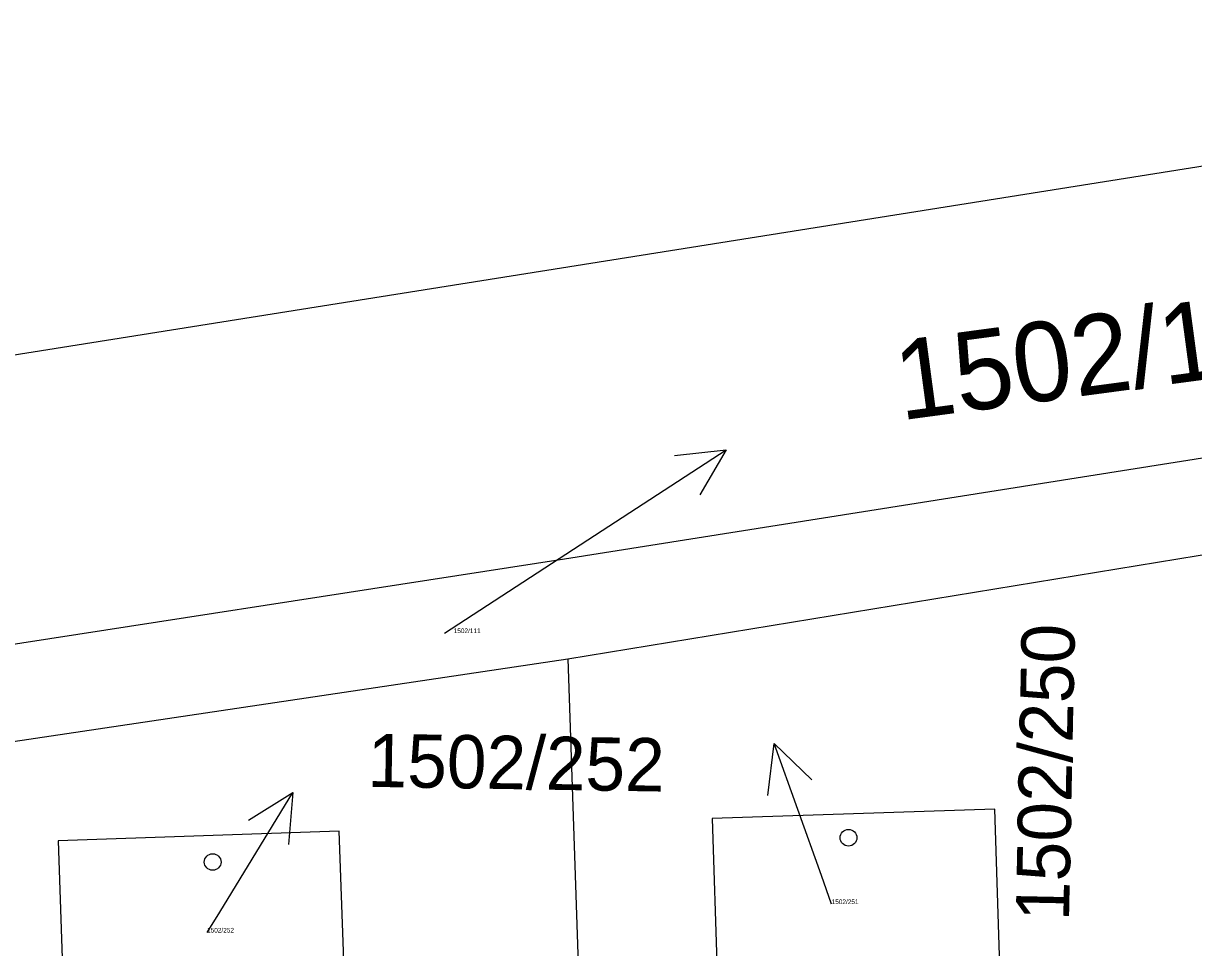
# Model space of a CAD drawing. Extents: x -737240 to -735272, y -1119606 to -1117878.
# Drawn here: x -736331.2 to -736306.15, y -1118191.89 to -1118172.11 of the extents above; entities that cross this region are included whole.
import ezdxf

# ---------------------------------------------------------------- set-up
doc = ezdxf.new("R2010")
doc.units = 0
for name, color, linetype in [('Level 1', 7, 'Continuous'), ('Level 16', 7, 'Continuous'), ('Level 18', 7, 'Continuous'), ('Level 19', 7, 'Continuous'), ('Level 25', 7, 'Continuous')]:
    doc.layers.add(name, color=color, linetype=linetype)

msp = doc.modelspace()

# ---------------------------------------------------------------- linework, layer by layer
at = {"layer": 'Level 1'}
for p, q in [((-736319.55, -1118185.71), (-736305.62, -1118183.43)), ((-736333.48, -1118187.79), (-736319.55, -1118185.71)), ((-736319.55, -1118185.71), (-736318.48, -1118217.07))]:
    msp.add_line(p, q, dxfattribs=at)
for points in [[(-736375.4, -1118183.82), (-736360.24, -1118182.63), (-736346.62, -1118181.25), (-736336.15, -1118179.96), (-736269.99, -1118169.44), (-736234, -1118166.66), (-736158.96, -1118165.48), (-736148.63, -1118166.45), (-736140.93, -1118169.02), (-736134.87, -1118171.7), (-736132.41, -1118173.31), (-735949.71, -1118307.16)], [(-736227.72, -1118174.66), (-736232.05, -1118172.96), (-736235.92, -1118173.08), (-736263.87, -1118175.05), (-736277.82, -1118176.78), (-736291.76, -1118179.05), (-736305.69, -1118181.37), (-736319.62, -1118183.58), (-736333.55, -1118185.73), (-736347.5, -1118187.54), (-736361.46, -1118188.98), (-736375.42, -1118190.14)], [(-736310.3, -1118192.29), (-736310.41, -1118188.93), (-736316.46, -1118189.13), (-736316.35, -1118192.44)], [(-736324.32, -1118192.76), (-736324.44, -1118189.4), (-736330.46, -1118189.61), (-736330.34, -1118192.96)]]:
    msp.add_lwpolyline(points, dxfattribs=at)
at = {"layer": 'Level 16'}
for points in [[(-736322.19, -1118185.16), (-736318.67, -1118182.87), (-736316.155, -1118181.234)], [(-736317.266, -1118181.36), (-736316.155, -1118181.234), (-736316.721, -1118182.198)], [(-736315.263, -1118188.635), (-736315.129, -1118187.525), (-736314.322, -1118188.298)], [(-736313.9, -1118190.96), (-736314.12, -1118190.35), (-736315.129, -1118187.525)], [(-736327.27, -1118191.57), (-736327, -1118191.13), (-736325.434, -1118188.571)], [(-736326.383, -1118189.163), (-736325.434, -1118188.571), (-736325.53, -1118189.685)]]:
    msp.add_lwpolyline(points, dxfattribs=at)
at = {"layer": 'Level 25'}
for centre in [(-736313.54, -1118189.54), (-736327.15, -1118190.06)]:
    msp.add_ellipse(centre, major_axis=(0.18, 0), ratio=0.984808, dxfattribs=at)

# ---------------------------------------------------------------- texts
at = {"layer": 'Level 16'}
for s, height, rotation, p in [('1502/111', 1.7, 7.6378, (-736312.42, -1118180.608)), ('1502/250', 1.14, 88.8309, (-736308.82, -1118191.33)), ('1502/252', 1.14, 359.0735, (-736323.84, -1118188.45))]:
    msp.add_text(s, height=height, rotation=rotation, dxfattribs=at).set_placement(p)
at = {"layer": 'Level 18'}
msp.add_text('1502/111', height=0.1, dxfattribs=at).set_placement((-736321.99, -1118185.16))
at = {"layer": 'Level 19'}
for s, p in [('1502/251', (-736313.9, -1118190.96)), ('1502/252', (-736327.27, -1118191.57))]:
    msp.add_text(s, height=0.1, dxfattribs=at).set_placement(p)

doc.saveas('drawing.dxf')
